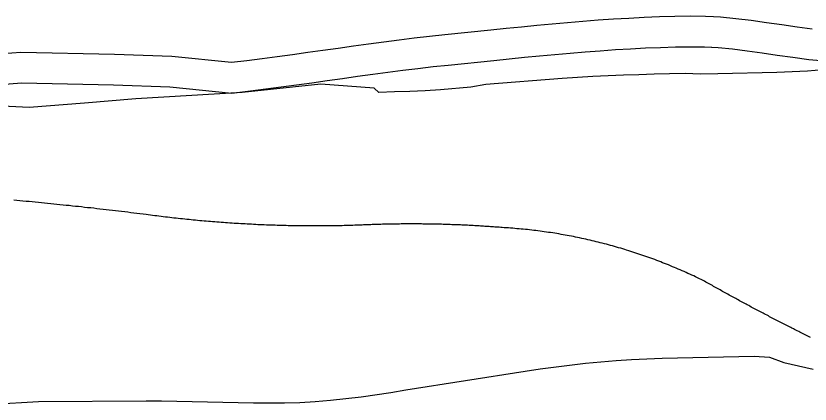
# Model space of a CAD drawing. Extents: x 1268485 to 1426702, y 514839 to 616766.
# Drawn here: x 1372195 to 1373043, y 574005 to 574419 of the extents above; entities that cross this region are included whole.
import ezdxf

# ---------------------------------------------------------------- set-up
doc = ezdxf.new("R2010")
doc.units = 0
for name, color, linetype in [('Old_Level_35', 7, 'Continuous'), ('Old_Level_60', 7, 'Continuous'), ('Old_Level_61', 7, 'Continuous')]:
    doc.layers.add(name, color=color, linetype=linetype)

msp = doc.modelspace()

# ---------------------------------------------------------------- linework, layer by layer
at = {"layer": 'Old_Level_35'}
for points in [[(1372334.137, 574207.299), (1372330.753, 574207.709), (1372327.472, 574208.119), (1372324.294, 574208.477), (1372321.013, 574208.939), (1372317.63, 574209.297), (1372314.349, 574209.708), (1372311.171, 574210.118), (1372307.787, 574210.477), (1372304.507, 574210.887), (1372301.226, 574211.297), (1372298.047, 574211.707), (1372294.664, 574212.066), (1372291.383, 574212.425), (1372288.102, 574212.835), (1372284.719, 574213.193), (1372281.541, 574213.553), (1372278.26, 574213.963), (1372274.979, 574214.321), (1372271.596, 574214.629), (1372268.417, 574214.988), (1372265.137, 574215.398), (1372261.753, 574215.757), (1372258.472, 574216.064), (1372255.294, 574216.423), (1372251.911, 574216.834), (1372248.63, 574217.141), (1372245.349, 574217.5), (1372241.966, 574217.807), (1372238.787, 574218.166), (1372235.507, 574218.525), (1372232.123, 574218.832), (1372228.842, 574219.192), (1372225.664, 574219.499), (1372222.281, 574219.807), (1372219, 574220.114), (1372215.719, 574220.422), (1372212.336, 574220.73), (1372209.157, 574221.088), (1372205.876, 574221.396), (1372202.493, 574221.703), (1372199.212, 574222.011), (1372196.034, 574222.318), (1372192.651, 574222.626)], [(1372561.642, 574196.021), (1372559.386, 574195.918), (1372557.028, 574195.816), (1372554.773, 574195.764), (1372552.415, 574195.713), (1372550.159, 574195.611), (1372547.903, 574195.559), (1372545.545, 574195.508), (1372543.29, 574195.456), (1372540.829, 574195.456), (1372538.676, 574195.354), (1372536.215, 574195.303), (1372533.96, 574195.303), (1372531.704, 574195.251), (1372529.346, 574195.251), (1372527.091, 574195.201), (1372524.732, 574195.201), (1372522.477, 574195.201), (1372520.119, 574195.201), (1372517.863, 574195.201), (1372515.608, 574195.149), (1372513.25, 574195.149), (1372510.994, 574195.149), (1372508.636, 574195.201), (1372506.38, 574195.201), (1372504.022, 574195.201), (1372501.767, 574195.201), (1372499.511, 574195.251), (1372497.153, 574195.251), (1372494.897, 574195.303), (1372492.539, 574195.303), (1372490.284, 574195.354), (1372487.926, 574195.456), (1372485.67, 574195.456), (1372483.414, 574195.508), (1372480.954, 574195.559), (1372478.801, 574195.611), (1372476.34, 574195.713), (1372474.085, 574195.764), (1372471.727, 574195.816), (1372469.471, 574195.867), (1372467.215, 574196.021), (1372464.857, 574196.072), (1372462.602, 574196.123), (1372460.244, 574196.226), (1372457.988, 574196.328), (1372455.63, 574196.431), (1372453.374, 574196.482), (1372451.119, 574196.636), (1372448.761, 574196.738), (1372446.505, 574196.892), (1372444.147, 574196.994), (1372441.891, 574197.149), (1372439.636, 574197.251), (1372437.278, 574197.354), (1372435.022, 574197.507), (1372432.664, 574197.609), (1372430.409, 574197.764), (1372428.153, 574197.917), (1372425.795, 574198.071), (1372423.539, 574198.276), (1372421.079, 574198.379), (1372418.926, 574198.584), (1372416.67, 574198.686), (1372414.209, 574198.891), (1372411.954, 574199.045), (1372409.596, 574199.25), (1372407.34, 574199.455), (1372405.085, 574199.557), (1372402.726, 574199.814), (1372400.471, 574200.019), (1372398.215, 574200.173), (1372395.857, 574200.378), (1372393.602, 574200.583), (1372391.244, 574200.788), (1372388.988, 574200.993), (1372386.732, 574201.198), (1372384.374, 574201.455), (1372382.119, 574201.711), (1372379.863, 574201.865), (1372377.505, 574202.121), (1372375.25, 574202.377), (1372372.994, 574202.633), (1372370.636, 574202.89), (1372368.38, 574203.146), (1372366.125, 574203.351), (1372363.767, 574203.608), (1372361.511, 574203.864), (1372359.255, 574204.12), (1372356.897, 574204.376), (1372354.642, 574204.684), (1372352.386, 574204.941), (1372350.131, 574205.248), (1372347.773, 574205.504), (1372345.517, 574205.812), (1372343.261, 574206.068), (1372340.903, 574206.376), (1372338.648, 574206.683), (1372336.392, 574206.991), (1372334.137, 574207.299)], [(1372714.201, 574193.458), (1372712.663, 574193.56), (1372711.125, 574193.713), (1372709.587, 574193.816), (1372708.049, 574193.868), (1372706.511, 574194.021), (1372704.973, 574194.124), (1372703.538, 574194.226), (1372701.897, 574194.329), (1372700.36, 574194.431), (1372698.924, 574194.585), (1372697.284, 574194.636), (1372695.746, 574194.739), (1372694.208, 574194.893), (1372692.67, 574194.944), (1372691.132, 574195.046), (1372689.594, 574195.149), (1372687.954, 574195.251), (1372686.519, 574195.303), (1372684.981, 574195.354), (1372683.34, 574195.508), (1372681.905, 574195.559), (1372680.367, 574195.611), (1372678.829, 574195.764), (1372677.291, 574195.816), (1372675.753, 574195.867), (1372674.215, 574195.918), (1372672.575, 574196.021), (1372671.14, 574196.072), (1372669.602, 574196.174), (1372667.961, 574196.226), (1372666.526, 574196.328), (1372664.988, 574196.379), (1372663.348, 574196.431), (1372661.912, 574196.431), (1372660.374, 574196.482), (1372658.734, 574196.584), (1372657.299, 574196.636), (1372655.761, 574196.687), (1372654.12, 574196.738), (1372652.582, 574196.738), (1372651.147, 574196.789), (1372649.507, 574196.892), (1372647.969, 574196.892), (1372646.533, 574196.943), (1372644.893, 574196.943), (1372643.355, 574196.994), (1372641.92, 574196.994), (1372640.279, 574197.046), (1372638.741, 574197.046), (1372637.204, 574197.149), (1372635.666, 574197.149), (1372634.128, 574197.199), (1372632.59, 574197.199), (1372630.949, 574197.199), (1372629.514, 574197.199), (1372627.976, 574197.251), (1372626.336, 574197.251), (1372624.9, 574197.251), (1372623.363, 574197.251), (1372621.722, 574197.251), (1372620.287, 574197.251), (1372618.749, 574197.251), (1372617.108, 574197.251), (1372615.673, 574197.251), (1372614.135, 574197.251), (1372612.495, 574197.251), (1372610.957, 574197.251), (1372609.419, 574197.251), (1372607.881, 574197.251), (1372606.343, 574197.251), (1372604.703, 574197.199), (1372603.267, 574197.199), (1372601.73, 574197.199), (1372600.089, 574197.149), (1372598.654, 574197.149), (1372597.116, 574197.149), (1372595.475, 574197.046), (1372594.04, 574197.046), (1372592.502, 574196.994), (1372590.862, 574196.994), (1372589.426, 574196.943), (1372587.889, 574196.943), (1372586.248, 574196.892), (1372584.71, 574196.789), (1372583.275, 574196.789), (1372581.634, 574196.738), (1372580.097, 574196.687), (1372578.661, 574196.636), (1372577.021, 574196.636), (1372575.483, 574196.584), (1372574.048, 574196.482), (1372572.407, 574196.431), (1372570.869, 574196.379), (1372569.331, 574196.328), (1372567.793, 574196.226), (1372566.256, 574196.174), (1372564.718, 574196.123), (1372563.077, 574196.072), (1372561.642, 574196.021)], [(1372928.89, 574136.914), (1372926.84, 574137.939), (1372924.892, 574138.862), (1372922.841, 574139.887), (1372920.791, 574140.81), (1372918.74, 574141.835), (1372916.792, 574142.758), (1372914.639, 574143.681), (1372912.588, 574144.604), (1372910.538, 574145.578), (1372908.487, 574146.449), (1372906.334, 574147.372), (1372904.386, 574148.244), (1372902.233, 574149.115), (1372900.08, 574150.037), (1372898.132, 574150.96), (1372895.979, 574151.729), (1372893.826, 574152.601), (1372891.878, 574153.523), (1372889.725, 574154.293), (1372887.675, 574155.164), (1372885.522, 574155.984), (1372883.471, 574156.804), (1372881.421, 574157.624), (1372879.268, 574158.445), (1372877.114, 574159.214), (1372874.961, 574159.982), (1372872.911, 574160.752), (1372870.758, 574161.52), (1372868.605, 574162.238), (1372866.452, 574163.007), (1372864.401, 574163.776), (1372862.248, 574164.494), (1372860.095, 574165.211), (1372857.84, 574165.929), (1372855.789, 574166.647), (1372853.636, 574167.313), (1372851.483, 574167.979), (1372849.33, 574168.697), (1372847.074, 574169.364), (1372845.024, 574169.979), (1372842.871, 574170.697), (1372840.718, 574171.312), (1372838.462, 574171.927), (1372836.412, 574172.542), (1372834.259, 574173.208), (1372832.003, 574173.823), (1372829.85, 574174.439), (1372827.594, 574175.003), (1372825.544, 574175.566), (1372823.288, 574176.182), (1372821.135, 574176.746), (1372818.88, 574177.309), (1372816.727, 574177.822), (1372814.471, 574178.386), (1372812.421, 574178.95), (1372810.165, 574179.462), (1372808.012, 574179.924), (1372805.756, 574180.437), (1372803.501, 574180.949), (1372801.348, 574181.462), (1372799.092, 574181.872), (1372796.837, 574182.385), (1372794.786, 574182.795), (1372792.53, 574183.308), (1372790.275, 574183.768), (1372788.122, 574184.179), (1372785.866, 574184.538), (1372783.611, 574184.999), (1372781.355, 574185.461), (1372779.202, 574185.819), (1372777.049, 574186.178), (1372774.793, 574186.588), (1372772.538, 574186.947), (1372770.282, 574187.306), (1372768.129, 574187.664), (1372765.874, 574188.024), (1372763.618, 574188.331), (1372761.363, 574188.69), (1372759.107, 574188.997), (1372756.851, 574189.305), (1372754.596, 574189.562), (1372752.34, 574189.869), (1372750.085, 574190.177), (1372748.034, 574190.433), (1372745.779, 574190.689), (1372743.523, 574190.945), (1372741.267, 574191.202), (1372739.012, 574191.458), (1372736.756, 574191.612), (1372734.501, 574191.868), (1372732.245, 574192.073), (1372729.99, 574192.227), (1372727.734, 574192.483), (1372725.478, 574192.637), (1372723.223, 574192.791), (1372720.967, 574192.996), (1372718.712, 574193.15), (1372716.456, 574193.303), (1372714.201, 574193.458)], [(1373043.514, 574076.27), (1373041.976, 574076.936), (1373040.644, 574077.603), (1373039.208, 574078.321), (1373037.773, 574079.039), (1373036.337, 574079.756), (1373035.005, 574080.422), (1373033.467, 574081.14), (1373032.134, 574081.858), (1373030.801, 574082.575), (1373029.263, 574083.242), (1373027.828, 574084.011), (1373026.495, 574084.677), (1373025.162, 574085.446), (1373023.624, 574086.113), (1373022.291, 574086.831), (1373020.856, 574087.548), (1373019.421, 574088.266), (1373017.985, 574088.984), (1373016.652, 574089.701), (1373015.217, 574090.419), (1373013.782, 574091.137), (1373012.346, 574091.854), (1373011.013, 574092.572), (1373009.578, 574093.29), (1373008.143, 574094.007), (1373006.707, 574094.776), (1373005.375, 574095.494), (1373004.042, 574096.211), (1373002.504, 574096.929), (1373001.171, 574097.698), (1372999.736, 574098.364), (1372998.403, 574099.134), (1372996.967, 574099.851), (1372995.532, 574100.569), (1372994.097, 574101.338), (1372992.764, 574102.055), (1372991.328, 574102.825), (1372989.996, 574103.542), (1372988.458, 574104.26), (1372987.125, 574104.978), (1372985.792, 574105.746), (1372984.357, 574106.516), (1372983.024, 574107.233), (1372981.589, 574108.002), (1372980.153, 574108.669), (1372978.718, 574109.437), (1372977.385, 574110.206), (1372975.95, 574110.924), (1372974.617, 574111.693), (1372973.284, 574112.462), (1372971.849, 574113.18), (1372970.413, 574113.948), (1372968.978, 574114.666), (1372967.645, 574115.435), (1372966.21, 574116.204), (1372964.877, 574116.921), (1372963.544, 574117.691), (1372962.109, 574118.511), (1372960.776, 574119.229), (1372959.34, 574119.997), (1372957.905, 574120.767), (1372956.47, 574121.484), (1372955.137, 574122.253), (1372953.701, 574123.022), (1372952.369, 574123.791), (1372951.036, 574124.56), (1372949.6, 574125.329), (1372948.268, 574126.046), (1372946.832, 574126.867), (1372945.499, 574127.636), (1372944.167, 574128.354), (1372942.731, 574129.174), (1372941.398, 574129.942), (1372939.963, 574130.712), (1372938.63, 574131.48), (1372937.297, 574132.25), (1372935.862, 574133.018), (1372934.529, 574133.838), (1372933.094, 574134.556), (1372931.658, 574135.376), (1372930.223, 574136.146), (1372928.89, 574136.914)]]:
    msp.add_lwpolyline(points, dxfattribs=at)
at = {"layer": 'Old_Level_60'}
for points in [[(1372718.404, 574406.045), (1372734.706, 574407.685), (1372751.11, 574409.275), (1372767.514, 574410.761), (1372783.816, 574412.248), (1372800.22, 574413.581), (1372816.624, 574414.811), (1372833.028, 574415.939), (1372849.33, 574416.913), (1372865.734, 574417.785), (1372882.138, 574418.4), (1372898.44, 574418.912), (1372914.844, 574419.168), (1372931.146, 574418.963), (1372939.758, 574418.502)], [(1372939.758, 574418.502), (1372947.447, 574418.04), (1372963.749, 574416.503), (1372980.051, 574414.504), (1372996.352, 574412.248), (1373012.654, 574409.838), (1373029.058, 574407.532), (1373045.36, 574405.43)], [(1372142.255, 574376.136), (1372200.162, 574380.659), (1372300.205, 574378.383), (1372361.596, 574376.108), (1372425.18, 574369.802), (1372441.481, 574371.75), (1372457.783, 574373.801), (1372474.085, 574375.902), (1372490.284, 574378.107), (1372506.585, 574380.363), (1372522.784, 574382.669), (1372539.086, 574384.925), (1372555.285, 574387.232), (1372571.587, 574389.436), (1372587.889, 574391.64), (1372604.088, 574393.742), (1372620.389, 574395.741), (1372636.691, 574397.638), (1372652.993, 574399.432), (1372702, 574404.405), (1372718.404, 574406.045)], [(1372944.372, 574357.397), (1372925.814, 574356.987), (1372909.41, 574357.602), (1372893.006, 574357.294), (1372876.602, 574356.935), (1372860.198, 574356.422), (1372843.794, 574355.859), (1372827.389, 574355.192), (1372810.985, 574354.474), (1372794.581, 574353.552), (1372778.177, 574352.526), (1372696.669, 574345.862), (1372680.675, 574343.196), (1372648.276, 574340.428), (1372631.872, 574339.352), (1372615.468, 574338.583), (1372599.064, 574338.019), (1372582.66, 574337.404), (1372577.597, 574341.983), (1372520.754, 574346.533), (1372436.627, 574337.434), (1372322.942, 574330.609), (1372268.373, 574326.058), (1372209.257, 574321.509), (1372166.057, 574323.784)], [(1373056.74, 574361.549), (1373040.336, 574360.165), (1373007.63, 574358.678), (1372944.372, 574357.397)], [(1372170.095, 574005.168), (1372219.205, 574007.936), (1372334.034, 574008.706), (1372350.438, 574008.603), (1372366.842, 574008.346), (1372383.247, 574007.988), (1372399.651, 574007.578), (1372416.055, 574007.116), (1372432.459, 574006.758), (1372448.863, 574006.45), (1372465.267, 574006.398), (1372481.672, 574006.501), (1372498.076, 574007.014), (1372514.48, 574007.988), (1372530.782, 574009.423), (1372547.186, 574011.064), (1372563.487, 574012.96), (1372595.373, 574017.523), (1372611.47, 574020.291), (1372738.602, 574040.284), (1372754.903, 574042.795), (1372803.091, 574048.691), (1372819.392, 574050.177), (1372835.796, 574051.51), (1372852.201, 574052.587), (1372868.605, 574053.458), (1372885.009, 574054.022), (1372983.229, 574056.124), (1372999.531, 574055.15), (1373015.012, 574049.511), (1373046.282, 574042.283)]]:
    msp.add_lwpolyline(points, dxfattribs=at)
at = {"layer": 'Old_Level_61'}
for points in [[(1372721.689, 574373.401), (1372737.93, 574375.036), (1372754.173, 574376.609), (1372770.484, 574378.087), (1372786.635, 574379.56), (1372802.775, 574380.872), (1372818.976, 574382.087), (1372835.131, 574383.198), (1372851.179, 574384.156), (1372867.219, 574385.009), (1372883.269, 574385.611), (1372899.212, 574386.112), (1372914.893, 574386.357), (1372930.062, 574386.166), (1372938.004, 574385.741)], [(1372937.791, 574385.753), (1372944.923, 574385.325), (1372960.211, 574383.882), (1372975.805, 574381.97), (1372991.705, 574379.77), (1373007.971, 574377.366), (1373024.676, 574375.017), (1373041.619, 574372.832), (1373058.843, 574371.099)], [(1372139.122, 574342.983), (1372201.068, 574347.822), (1372299.224, 574345.589), (1372359.367, 574343.36), (1372425.511, 574336.8), (1372445.475, 574339.186), (1372461.927, 574341.255), (1372478.394, 574343.378), (1372494.744, 574345.603), (1372511.146, 574347.872), (1372527.345, 574350.179), (1372543.647, 574352.434), (1372559.796, 574354.735), (1372575.983, 574356.923), (1372592.197, 574359.116), (1372608.195, 574361.191), (1372624.282, 574363.164), (1372640.382, 574365.038), (1372656.443, 574366.806), (1372705.288, 574371.761), (1372721.669, 574373.4)]]:
    msp.add_lwpolyline(points, dxfattribs=at)

doc.saveas('drawing.dxf')
